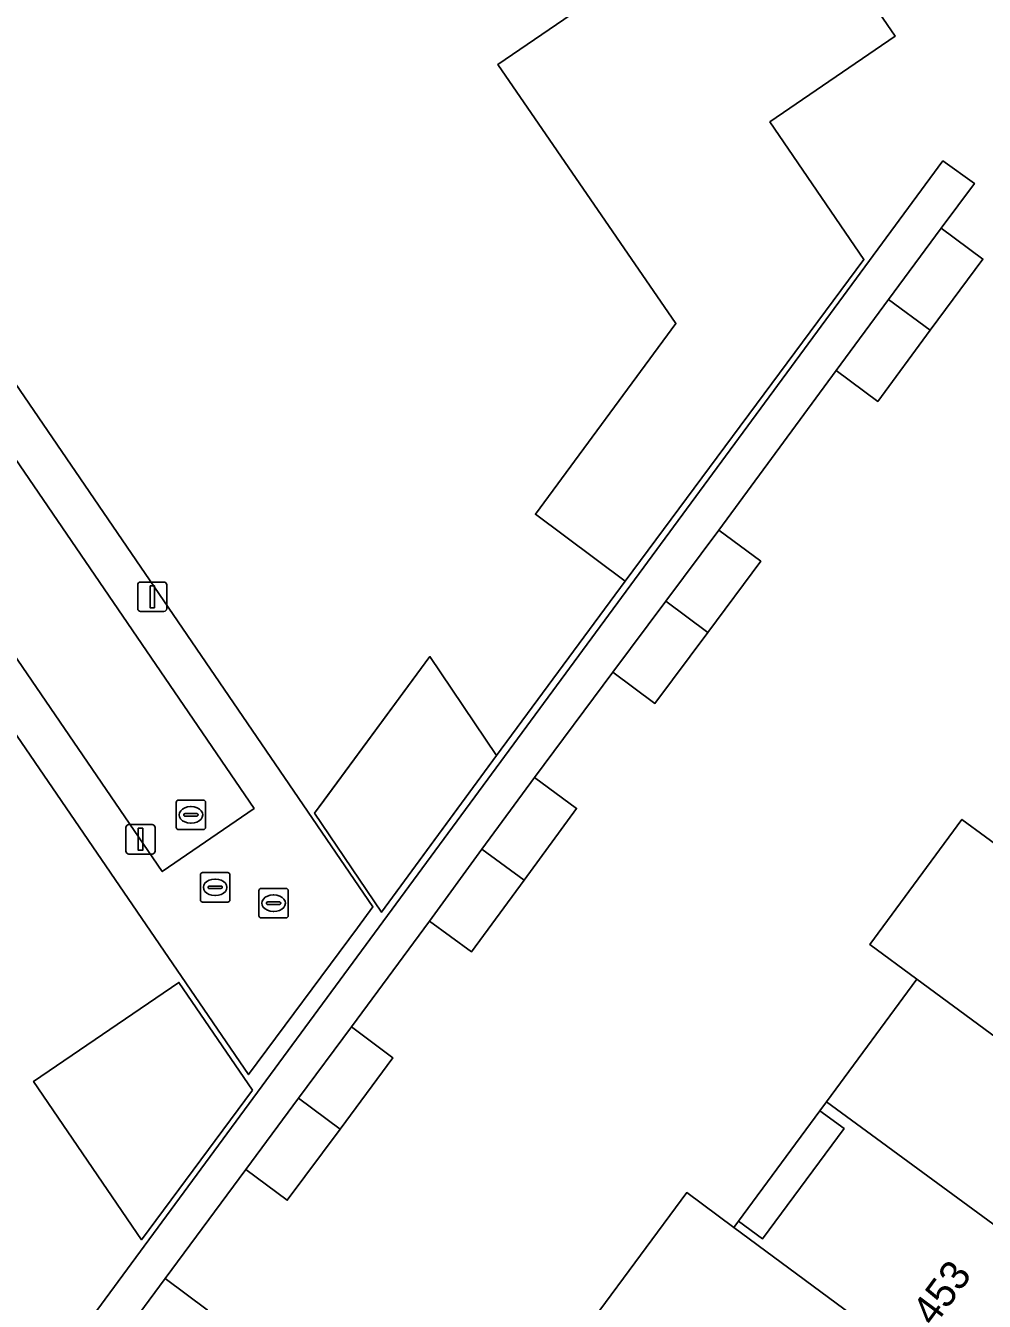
# Model space of a CAD drawing. Extents: x 155275 to 156265, y 382654 to 383635.
# Drawn here: x 155773.29 to 155805.88, y 383313.4 to 383356.75 of the extents above; entities that cross this region are included whole.
import ezdxf

# ---------------------------------------------------------------- set-up
doc = ezdxf.new("R2010")
doc.units = 0
for name, color, linetype in [('IMGEO_Erf', 7, 'Continuous'), ('IMGEO_Kolk', 7, 'Continuous'), ('IMGEO_Lichtmast', 7, 'Continuous'), ('IMGEO_Muur', 7, 'Continuous'), ('IMGEO_Pand', 7, 'Continuous'), ('IMGEO_Pand_nummerreeks', 7, 'Continuous'), ('IMGEO_Pand_overbouw', 7, 'Continuous'), ('IMGEO_Pand_vergunning_verleend', 7, 'Continuous'), ('IMGEO_Rijbaan_lokaal_open', 7, 'Continuous'), ('IMGEO_Rioolput', 7, 'Continuous'), ('IMGEO_Voetpad_open', 7, 'Continuous')]:
    doc.layers.add(name, color=color, linetype=linetype)

msp = doc.modelspace()

# ---------------------------------------------------------------- linework, layer by layer
at = {"layer": 'IMGEO_Erf'}
for points in [[(155792.614, 383312.847), (155795.763, 383317.106), (155797.358, 383315.917), (155797.518, 383316.133), (155798.332, 383315.532), (155801.107, 383319.278), (155800.28, 383319.875), (155800.509, 383320.186), (155803.581, 383324.349), (155801.982, 383325.533), (155805.114, 383329.78), (155806.716, 383328.599), (155811.17, 383334.612), (155809.556, 383335.779), (155812.677, 383340.003), (155816.563, 383345.263), (155809.056, 383356.233), (155809.224, 383356.347), (155802.989, 383365.813), (155783.424, 383394.483), (155783.092, 383394.258), (155754.681, 383375.01)], [(155753.833, 383372.536), (155785.094, 383326.809), (155784.569, 383326.097), (155780.862, 383321.113), (155748.624, 383368.233)], [(155745.715, 383368.811), (155725.382, 383354.939), (155763.878, 383298.522), (155764.327, 383297.885), (155764.413, 383298.003), (155764.346, 383298.049), (155765.665, 383299.955), (155765.785, 383299.873), (155772.022, 383308.374), (155772.167, 383308.3), (155804.469, 383352.147)], [(155804.469, 383352.147), (155805.536, 383351.381), (155804.41, 383349.86), (155805.827, 383348.811), (155804.039, 383346.395), (155802.251, 383343.978), (155800.834, 383345.027), (155796.852, 383339.608), (155798.277, 383338.546), (155796.478, 383336.132), (155794.679, 383333.718), (155793.253, 383334.78), (155790.583, 383331.2), (155792.014, 383330.151), (155790.23, 383327.716), (155788.445, 383325.28), (155787.013, 383326.328), (155784.362, 383322.728), (155785.775, 383321.678), (155783.979, 383319.26), (155782.183, 383316.842), (155780.77, 383317.892), (155778.034, 383314.181), (155779.465, 383313.124)]]:
    msp.add_lwpolyline(points, dxfattribs=at)
for points in [[(155795.391, 383346.625), (155789.339, 383355.421), (155798.989, 383362.013), (155802.842, 383356.38), (155798.589, 383353.47), (155801.78, 383348.803), (155793.673, 383337.875), (155790.615, 383340.145)], [(155787.032, 383335.312), (155789.298, 383331.955), (155785.385, 383326.625), (155783.11, 383329.989)], [(155781.002, 383320.579), (155777.229, 383315.499), (155773.56, 383320.879), (155778.5, 383324.24)]]:
    msp.add_lwpolyline(points, close=True, dxfattribs=at)
at = {"layer": 'IMGEO_Kolk'}
for p, q in [((155778.408, 383329.507), (155778.408, 383330.359)), ((155778.483, 383330.433), (155779.335, 383330.433)), ((155779.409, 383330.359), (155779.409, 383329.507)), ((155778.667, 383329.927), (155778.667, 383329.939)), ((155779.105, 383329.89), (155778.707, 383329.89)), ((155778.71, 383329.976), (155779.108, 383329.976)), ((155778.896, 383330.213), (155778.921, 383330.213)), ((155779.151, 383329.939), (155779.151, 383329.927)), ((155779.335, 383329.433), (155778.483, 383329.433)), ((155778.919, 383329.653), (155778.894, 383329.653))]:
    msp.add_line(p, q, dxfattribs=at)
for points in [[(155778.408, 383329.507), (155778.408, 383330.359)], [(155778.483, 383330.433), (155779.335, 383330.433)], [(155779.409, 383330.359), (155779.409, 383329.507)], [(155779.335, 383329.433), (155778.483, 383329.433)]]:
    msp.add_lwpolyline(points, dxfattribs=at)
for centre, radius, start, end in [((155778.485, 383330.357), 0.0765, 91.552, 178.448), ((155778.485, 383330.357), 0.0765, 91.552, 178.448), ((155779.333, 383330.357), 0.0765, 1.552, 88.448), ((155779.333, 383330.357), 0.0765, 1.552, 88.448), ((155778.707, 383329.936), 0.0403, 85.8775, 175.7526), ((155778.704, 383329.926), 0.0366, 178.938, 274.7102), ((155779.108, 383329.933), 0.043, 264.8664, 352.4533), ((155779.112, 383329.938), 0.0386, 1.7309, 96.639), ((155778.485, 383329.509), 0.0765, 181.552, 268.448), ((155778.485, 383329.509), 0.0765, 181.552, 268.448), ((155779.333, 383329.509), 0.0765, 271.552, 358.448), ((155779.333, 383329.509), 0.0765, 271.552, 358.448)]:
    msp.add_arc(centre, radius, start, end, dxfattribs=at)
for centre, major_axis, ratio, start_param, end_param in [((155778.895, 383329.933), (-0.387, 0.002), 0.722429, 4.712389, 7.853982), ((155778.92, 383329.933), (-0.39, 0.002), 0.717154, 1.570796, 4.712389)]:
    msp.add_ellipse(centre, major_axis=major_axis, ratio=ratio, start_param=start_param, end_param=end_param, dxfattribs=at)
at = {"layer": 'IMGEO_Lichtmast'}
for p, q in [((155777.1, 383336.942), (155777.1, 383337.742)), ((155777.1, 383337.742), (155777.1, 383336.942)), ((155777.2, 383337.842), (155777.99, 383337.842)), ((155777.99, 383337.842), (155777.2, 383337.842)), ((155778.09, 383337.742), (155778.09, 383336.942)), ((155778.09, 383336.942), (155778.09, 383337.742)), ((155777.99, 383336.842), (155777.2, 383336.842)), ((155777.2, 383336.842), (155777.99, 383336.842)), ((155776.7, 383328.704), (155776.7, 383329.504)), ((155776.7, 383329.504), (155776.7, 383328.704)), ((155776.8, 383329.604), (155777.59, 383329.604)), ((155777.59, 383329.604), (155776.8, 383329.604)), ((155777.69, 383329.504), (155777.69, 383328.704)), ((155777.69, 383328.704), (155777.69, 383329.504)), ((155777.59, 383328.604), (155776.8, 383328.604)), ((155776.8, 383328.604), (155777.59, 383328.604))]:
    msp.add_line(p, q, dxfattribs=at)
for points in [[(155777.52, 383337.717), (155777.67, 383337.717), (155777.67, 383336.967), (155777.52, 383336.967), (155777.52, 383337.717)], [(155777.12, 383329.479), (155777.27, 383329.479), (155777.27, 383328.729), (155777.12, 383328.729), (155777.12, 383329.479)]]:
    msp.add_lwpolyline(points, dxfattribs=at)
for centre, start, end in [((155777.2, 383337.742), 90, 180), ((155777.2, 383337.742), 90, 180), ((155777.99, 383337.742), 0, 90), ((155777.99, 383337.742), 360, 90), ((155777.2, 383336.942), 180, 270), ((155777.2, 383336.942), 180, 270), ((155777.99, 383336.942), 270, 0), ((155777.99, 383336.942), 270, 0), ((155776.8, 383329.504), 90, 180), ((155776.8, 383329.504), 90, 180), ((155777.59, 383329.504), 0, 90), ((155777.59, 383329.504), 360, 90), ((155776.8, 383328.704), 180, 270), ((155776.8, 383328.704), 180, 270), ((155777.59, 383328.704), 270, 0), ((155777.59, 383328.704), 270, 0)]:
    msp.add_arc(centre, 0.1, start, end, dxfattribs=at)
at = {"layer": 'IMGEO_Muur'}
msp.add_lwpolyline([(155789.298, 383331.955), (155793.673, 383337.875)], dxfattribs=at)
at = {"layer": 'IMGEO_Pand'}
for points in [[(155789.339, 383355.421), (155795.391, 383346.625), (155790.615, 383340.145), (155793.673, 383337.875), (155801.78, 383348.803), (155798.589, 383353.47), (155802.842, 383356.38), (155798.989, 383362.013)], [(155802.622, 383347.443), (155804.039, 383346.395), (155805.827, 383348.811), (155804.41, 383349.86)], [(155802.622, 383347.443), (155800.834, 383345.027), (155802.251, 383343.978), (155804.039, 383346.395)], [(155795.052, 383337.194), (155796.478, 383336.132), (155798.277, 383338.546), (155796.852, 383339.608)], [(155795.052, 383337.194), (155793.253, 383334.78), (155794.679, 383333.718), (155796.478, 383336.132)], [(155789.298, 383331.955), (155787.032, 383335.312), (155783.11, 383329.989), (155785.385, 383326.625)], [(155790.23, 383327.716), (155792.014, 383330.151), (155790.583, 383331.2), (155788.798, 383328.764)], [(155806.716, 383328.599), (155805.114, 383329.78), (155801.982, 383325.533), (155803.581, 383324.349), (155810.843, 383319.005), (155813.774, 383322.971), (155814.565, 383322.361), (155814.704, 383322.549)], [(155790.23, 383327.716), (155788.798, 383328.764), (155787.013, 383326.328), (155788.445, 383325.28)], [(155781.002, 383320.579), (155778.5, 383324.24), (155773.56, 383320.879), (155777.229, 383315.499)], [(155800.509, 383320.186), (155808.587, 383314.27), (155808.716, 383314.444), (155807.912, 383315.039), (155810.843, 383319.005), (155803.581, 383324.349)], [(155782.566, 383320.31), (155783.979, 383319.26), (155785.775, 383321.678), (155784.362, 383322.728)], [(155782.566, 383320.31), (155780.77, 383317.892), (155782.183, 383316.842), (155783.979, 383319.26)], [(155797.358, 383315.917), (155805.407, 383309.97), (155808.587, 383314.27), (155800.509, 383320.186), (155800.28, 383319.875), (155801.107, 383319.278), (155798.332, 383315.532), (155797.518, 383316.133)], [(155797.358, 383315.917), (155795.763, 383317.106), (155792.614, 383312.847), (155802.245, 383305.695), (155805.407, 383309.97)], [(155776.245, 383311.76), (155777.677, 383310.703), (155779.465, 383313.124), (155778.034, 383314.181)]]:
    msp.add_lwpolyline(points, close=True, dxfattribs=at)
at = {"layer": 'IMGEO_Pand_overbouw'}
msp.add_lwpolyline([(155800.28, 383319.875), (155797.518, 383316.133), (155798.332, 383315.532), (155801.107, 383319.278)], close=True, dxfattribs=at)
at = {"layer": 'IMGEO_Pand_vergunning_verleend'}
msp.add_lwpolyline([(155783.439, 383330.436), (155787.032, 383335.312), (155789.298, 383331.955), (155787.827, 383329.951), (155785.385, 383326.625), (155783.11, 383329.989)], close=True, dxfattribs=at)
at = {"layer": 'IMGEO_Rijbaan_lokaal_open'}
msp.add_lwpolyline([(155749.901, 383369.016), (155777.935, 383328.007), (155781.057, 383330.153), (155753.018, 383371.184)], dxfattribs=at)
at = {"layer": 'IMGEO_Rioolput'}
for p, q in [((155779.232, 383327.046), (155779.232, 383327.898)), ((155779.307, 383327.972), (155780.159, 383327.972)), ((155779.72, 383327.752), (155779.745, 383327.752)), ((155780.233, 383327.898), (155780.233, 383327.046)), ((155779.491, 383327.466), (155779.491, 383327.478)), ((155779.929, 383327.429), (155779.531, 383327.429)), ((155779.534, 383327.515), (155779.932, 383327.515)), ((155779.743, 383327.192), (155779.718, 383327.192)), ((155779.975, 383327.478), (155779.975, 383327.466)), ((155781.218, 383326.507), (155781.218, 383327.359)), ((155781.293, 383327.433), (155782.145, 383327.433)), ((155781.706, 383327.213), (155781.731, 383327.213)), ((155782.219, 383327.359), (155782.219, 383326.507)), ((155780.159, 383326.972), (155779.307, 383326.972)), ((155781.477, 383326.927), (155781.477, 383326.939)), ((155781.915, 383326.89), (155781.517, 383326.89)), ((155781.52, 383326.976), (155781.918, 383326.976)), ((155781.961, 383326.939), (155781.961, 383326.927)), ((155782.145, 383326.433), (155781.293, 383326.433)), ((155781.729, 383326.653), (155781.704, 383326.653))]:
    msp.add_line(p, q, dxfattribs=at)
for points in [[(155779.232, 383327.046), (155779.232, 383327.898)], [(155779.307, 383327.972), (155780.159, 383327.972)], [(155780.233, 383327.898), (155780.233, 383327.046)], [(155781.218, 383326.507), (155781.218, 383327.359)], [(155781.293, 383327.433), (155782.145, 383327.433)], [(155782.219, 383327.359), (155782.219, 383326.507)], [(155780.159, 383326.972), (155779.307, 383326.972)], [(155782.145, 383326.433), (155781.293, 383326.433)]]:
    msp.add_lwpolyline(points, dxfattribs=at)
for centre, radius, start, end in [((155779.309, 383327.896), 0.0765, 91.552, 178.448), ((155779.309, 383327.896), 0.0765, 91.552, 178.448), ((155780.157, 383327.896), 0.0765, 1.552, 88.448), ((155780.157, 383327.896), 0.0765, 1.552, 88.448), ((155779.531, 383327.475), 0.0403, 85.8775, 175.7526), ((155779.528, 383327.465), 0.0366, 178.938, 274.7102), ((155779.932, 383327.472), 0.043, 264.8664, 352.4533), ((155779.936, 383327.477), 0.0386, 1.7309, 96.639), ((155781.295, 383327.357), 0.0765, 91.552, 178.448), ((155781.295, 383327.357), 0.0765, 91.552, 178.448), ((155782.143, 383327.357), 0.0765, 1.552, 88.448), ((155782.143, 383327.357), 0.0765, 1.552, 88.448), ((155779.309, 383327.048), 0.0765, 181.552, 268.448), ((155779.309, 383327.048), 0.0765, 181.552, 268.448), ((155780.157, 383327.048), 0.0765, 271.552, 358.448), ((155780.157, 383327.048), 0.0765, 271.552, 358.448), ((155781.517, 383326.936), 0.0403, 85.8775, 175.7526), ((155781.514, 383326.926), 0.0366, 178.938, 274.7102), ((155781.918, 383326.933), 0.043, 264.8664, 352.4533), ((155781.922, 383326.938), 0.0386, 1.7309, 96.639), ((155781.295, 383326.509), 0.0765, 181.552, 268.448), ((155781.295, 383326.509), 0.0765, 181.552, 268.448), ((155782.143, 383326.509), 0.0765, 271.552, 358.448), ((155782.143, 383326.509), 0.0765, 271.552, 358.448)]:
    msp.add_arc(centre, radius, start, end, dxfattribs=at)
for centre, major_axis, ratio, start_param, end_param in [((155779.719, 383327.472), (-0.387, 0.002), 0.722429, 4.712389, 7.853982), ((155779.744, 383327.472), (-0.39, 0.002), 0.717154, 1.570796, 4.712389), ((155781.705, 383326.933), (-0.387, 0.002), 0.722429, 4.712389, 7.853982), ((155781.73, 383326.933), (-0.39, 0.002), 0.717154, 1.570796, 4.712389)]:
    msp.add_ellipse(centre, major_axis=major_axis, ratio=ratio, start_param=start_param, end_param=end_param, dxfattribs=at)
at = {"layer": 'IMGEO_Voetpad_open'}
for points in [[(155748.624, 383368.233), (155780.862, 383321.113), (155784.569, 383326.097), (155785.094, 383326.809), (155753.833, 383372.536)], [(155753.018, 383371.184), (155781.057, 383330.153), (155777.935, 383328.007), (155749.901, 383369.016)], [(155771.797, 383305.735), (155774.457, 383309.339), (155776.245, 383311.76), (155778.034, 383314.181), (155780.77, 383317.892), (155782.566, 383320.31), (155784.362, 383322.728), (155787.013, 383326.328), (155788.798, 383328.764), (155790.583, 383331.2), (155793.253, 383334.78), (155795.052, 383337.194), (155796.852, 383339.608), (155800.834, 383345.027), (155802.622, 383347.443), (155804.41, 383349.86), (155805.536, 383351.381), (155804.469, 383352.147), (155772.167, 383308.3)]]:
    msp.add_lwpolyline(points, dxfattribs=at)

# ---------------------------------------------------------------- texts
at = {"layer": 'IMGEO_Pand_nummerreeks'}
msp.add_text('453', height=1, rotation=53.5126, dxfattribs=at).set_placement((155804.153, 383312.513))

doc.saveas('drawing.dxf')
